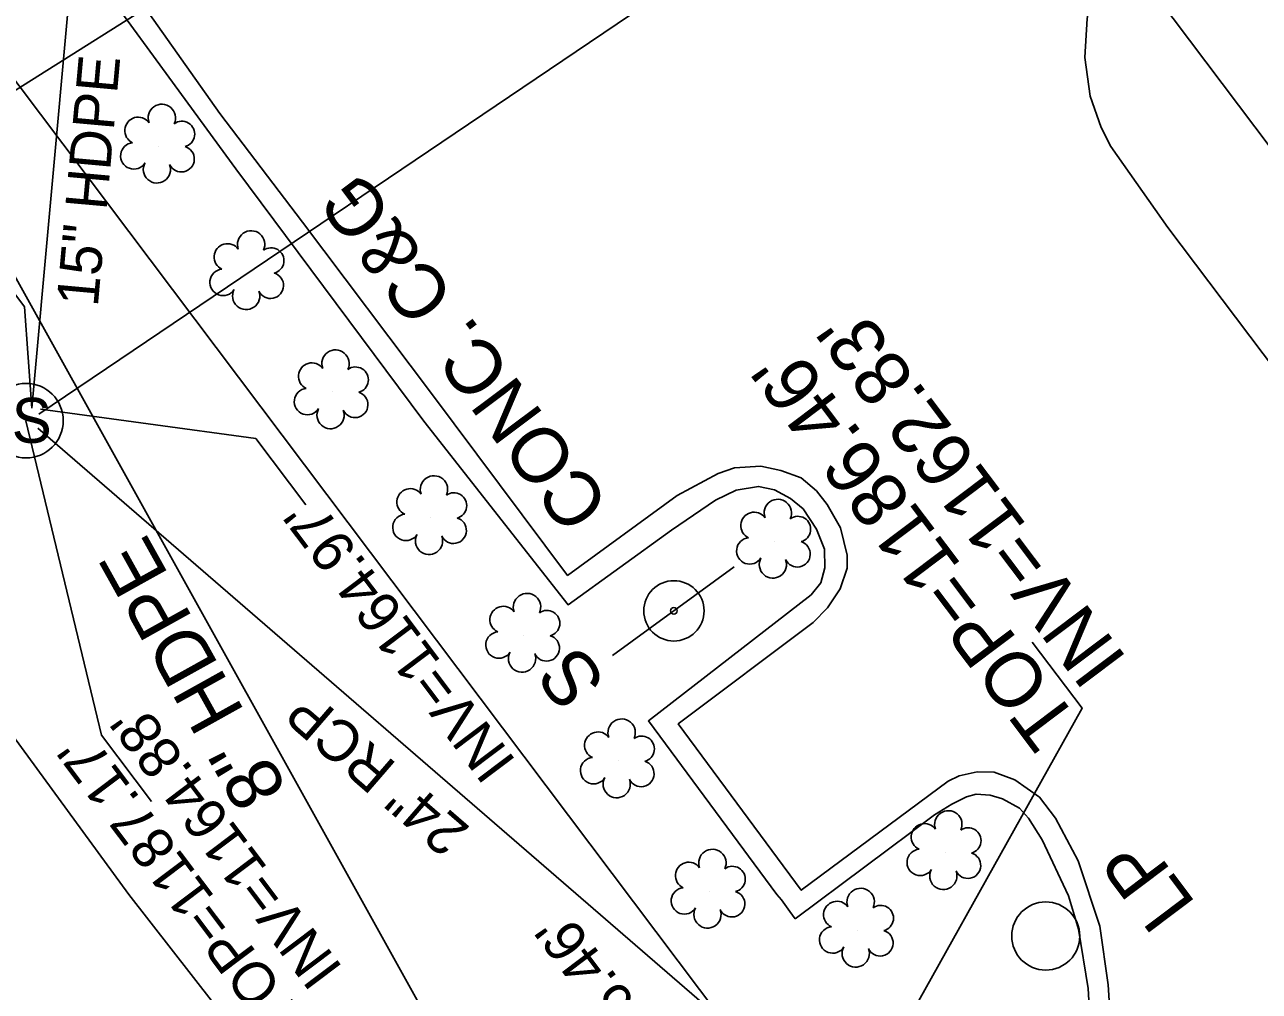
# Model space of a CAD drawing. Extents: x 1262092 to 1264624, y 774970 to 778314.
# Drawn here: x 1263703.3 to 1263792.5, y 776286 to 776355.9 of the extents above; entities that cross this region are included whole.
import ezdxf

# ---------------------------------------------------------------- set-up
doc = ezdxf.new("R2010")
doc.units = 0
for name, color, linetype in [('COGO Default Parcel', 7, 'Continuous'), ('Exist Horizontal Alignment Station Label', 7, 'Continuous'), ('Exist Horizontal Alignment Tick Large', 7, 'Continuous'), ('Exist Right of Way Line', 7, 'Continuous'), ('Exist Roads Curbs', 7, 'Continuous'), ('Exist Roads EOP Other', 7, 'Continuous'), ('Exist Structure Minor Drop Inlet Top Elevation', 7, 'Continuous'), ('Exist Structure Minor Pipes HDPE 15 Inch', 7, 'Continuous'), ('Exist Structure Minor Pipes HDPE 15 Inch Leader', 7, 'Continuous'), ('Exist Structure Minor Pipes HDPE 15 Inch Text', 7, 'Continuous'), ('Exist Structure Minor Pipes RCP 24 Inch', 7, 'Continuous'), ('Exist Structure Minor Pipes RCP 24 Inch Invert', 7, 'Continuous'), ('Exist Structure Minor Pipes RCP 24 Inch Leader', 7, 'Continuous'), ('Exist Structure Minor Pipes RCP 24 Inch Text', 7, 'Continuous'), ('Exist Structure Minor Pipes RCP 36 Inch Leader', 7, 'Continuous'), ('Exist Structure Minor Pipes RCP 42 Inch Invert', 7, 'Continuous'), ('Exist Structure Minor Storm Sewer Manhole CELL', 7, 'Continuous'), ('Exist Structure Minor Storm Sewer Manhole Leader', 7, 'Continuous'), ('Exist Structure Minor Storm Sewer Manhole Top Elevation', 7, 'Continuous'), ('Exist Utilities Gas UG Line SUE LOS B', 7, 'Continuous'), ('Exist Utilities Other Pole Text', 7, 'Continuous'), ('Exist Utilities Sanitary Sewer UG Line', 7, 'Continuous'), ('Exist Utilities Sanitary Sewer UG Line Text', 7, 'Continuous'), ('Exist Utilities Water UG Line SUE LOS B', 7, 'Continuous'), ('Prop Paved Shoulder', 7, 'Continuous'), ('Sheet Plot Border Outside CELL', 7, 'Continuous')]:
    doc.layers.add(name, color=color, linetype=linetype)

# ---------------------------------------------------------------- blocks, each defined once
blk = doc.blocks.new('EXIST STRUCTURE MINOR STORM SEWER MANHOLE')
at = {"layer": 'Exist Structure Minor Storm Sewer Manhole CELL'}
blk.add_circle((0, 0), 0.0539, dxfattribs=at)
blk.add_text('S', height=0.065, dxfattribs=at).set_placement((-0.0206, -0.032))

msp = doc.modelspace()

# ---------------------------------------------------------------- linework, layer by layer
at = {"layer": 'COGO Default Parcel'}
msp.add_line((1263602.116, 776600.928), (1264624.201, 775243.326), dxfattribs=at)
at = {"layer": 'Exist Horizontal Alignment Station Label'}
msp.add_line((1263745.754, 776310.266), (1263754.538, 776316.671), dxfattribs=at)
for radius in [2.18, 0.24]:
    msp.add_circle((1263750.189, 776313.501), radius, dxfattribs=at)
at = {"layer": 'Exist Horizontal Alignment Tick Large'}
for p, q in [((1263712.944, 776347.086), (1263712.944, 776347.086)), ((1263719.396, 776337.941), (1263719.396, 776337.941)), ((1263725.498, 776329.33), (1263725.498, 776329.33)), ((1263732.616, 776320.237), (1263732.616, 776320.237)), ((1263757.476, 776318.535), (1263757.476, 776318.535)), ((1263739.341, 776311.734), (1263739.341, 776311.734)), ((1263746.183, 776302.658), (1263746.183, 776302.658)), ((1263769.798, 776296.028), (1263769.798, 776296.028)), ((1263752.747, 776293.243), (1263752.747, 776293.243)), ((1263763.463, 776290.421), (1263763.463, 776290.421))]:
    msp.add_line(p, q, dxfattribs=at)
for centre, radius, start, end in [((1263713.173, 776349.126), 0.99, 334.83907, 200.47174), ((1263711.461, 776348.213), 0.968, 35.89076, 245.42165), ((1263714.616, 776347.955), 0.929, 284.45672, 126.08612), ((1263711.144, 776346.382), 0.955, 95.10992, 327.95341), ((1263714.581, 776346.157), 0.937, 204.99133, 73.46012), ((1263712.815, 776345.402), 0.984, 151.27966, 21.38702), ((1263719.625, 776339.981), 0.99, 334.83907, 200.47174), ((1263717.913, 776339.068), 0.968, 35.89076, 245.42165), ((1263721.068, 776338.81), 0.929, 284.45672, 126.08612), ((1263717.596, 776337.237), 0.955, 95.10992, 327.95341), ((1263721.033, 776337.012), 0.937, 204.99133, 73.46012), ((1263719.268, 776336.257), 0.984, 151.27966, 21.38702), ((1263725.726, 776331.37), 0.99, 334.83907, 200.47174), ((1263724.015, 776330.456), 0.968, 35.89076, 245.42165), ((1263727.17, 776330.199), 0.929, 284.45672, 126.08612), ((1263723.697, 776328.625), 0.955, 95.10992, 327.95341), ((1263727.135, 776328.401), 0.937, 204.99133, 73.46012), ((1263725.369, 776327.646), 0.984, 151.27966, 21.38702), ((1263732.845, 776322.277), 0.99, 334.83907, 200.47174), ((1263731.133, 776321.364), 0.968, 35.89076, 245.42165), ((1263734.288, 776321.106), 0.929, 284.45672, 126.08612), ((1263757.704, 776320.575), 0.99, 334.83907, 200.47174), ((1263730.815, 776319.532), 0.955, 95.10992, 327.95341), ((1263755.993, 776319.662), 0.968, 35.89076, 245.42165), ((1263734.253, 776319.308), 0.937, 204.99133, 73.46012), ((1263759.148, 776319.404), 0.929, 284.45672, 126.08612), ((1263732.487, 776318.553), 0.984, 151.27966, 21.38702), ((1263755.675, 776317.831), 0.955, 95.10992, 327.95341), ((1263759.113, 776317.606), 0.937, 204.99133, 73.46012), ((1263757.347, 776316.851), 0.984, 151.27966, 21.38702), ((1263739.57, 776313.775), 0.99, 334.83907, 200.47174), ((1263737.859, 776312.861), 0.968, 35.89076, 245.42165), ((1263741.013, 776312.603), 0.929, 284.45672, 126.08612), ((1263737.541, 776311.03), 0.955, 95.10992, 327.95341), ((1263740.978, 776310.805), 0.937, 204.99133, 73.46012), ((1263739.213, 776310.051), 0.984, 151.27966, 21.38702), ((1263746.412, 776304.698), 0.99, 334.83907, 200.47174), ((1263744.701, 776303.784), 0.968, 35.89076, 245.42165), ((1263747.855, 776303.526), 0.929, 284.45672, 126.08612), ((1263744.383, 776301.953), 0.955, 95.10992, 327.95341), ((1263747.82, 776301.729), 0.937, 204.99133, 73.46012), ((1263746.055, 776300.974), 0.984, 151.27966, 21.38702), ((1263770.027, 776298.069), 0.99, 334.83907, 200.47174), ((1263768.315, 776297.155), 0.968, 35.89076, 245.42165), ((1263771.47, 776296.897), 0.929, 284.45672, 126.08612), ((1263752.976, 776295.283), 0.99, 334.83907, 200.47174), ((1263767.998, 776295.324), 0.955, 95.10992, 327.95341), ((1263771.435, 776295.099), 0.937, 204.99133, 73.46012), ((1263751.264, 776294.369), 0.968, 35.89076, 245.42165), ((1263754.419, 776294.112), 0.929, 284.45672, 126.08612), ((1263769.67, 776294.345), 0.984, 151.27966, 21.38702), ((1263750.947, 776292.538), 0.955, 95.10992, 327.95341), ((1263754.384, 776292.314), 0.937, 204.99133, 73.46012), ((1263763.692, 776292.461), 0.99, 334.83907, 200.47174), ((1263752.618, 776291.559), 0.984, 151.27966, 21.38702), ((1263761.981, 776291.547), 0.968, 35.89076, 245.42165), ((1263765.135, 776291.29), 0.929, 284.45672, 126.08612), ((1263761.663, 776289.716), 0.955, 95.10992, 327.95341), ((1263765.101, 776289.492), 0.937, 204.99133, 73.46012), ((1263763.335, 776288.737), 0.984, 151.27966, 21.38702)]:
    msp.add_arc(centre, radius, start, end, dxfattribs=at)
at = {"layer": 'Exist Right of Way Line'}
msp.add_line((1263590.397, 776500.742), (1264585.757, 775179.252), dxfattribs=at)
at = {"layer": 'Exist Roads Curbs'}
for points in [[(1263806.578, 776313.815), (1263785.897, 776341.195), (1263781.787, 776347.052), (1263781.082, 776348.423), (1263780.283, 776350.695), (1263779.892, 776353.488), (1263780.06, 776356.298), (1263780.427, 776358.243), (1263781.408, 776360.73), (1263782.653, 776362.619), (1263783.537, 776363.448), (1263784.791, 776364.552), (1263788.764, 776367.509)], [(1263704.707, 776364.357), (1263718.526, 776345.445), (1263732.121, 776327.219), (1263742.545, 776313.94), (1263750.016, 776319.342), (1263753.204, 776321.496), (1263754.688, 776322.228), (1263756.313, 776322.497), (1263757.464, 776322.255), (1263758.626, 776321.615), (1263759.539, 776320.872), (1263760.507, 776319.399), (1263761.083, 776317.962), (1263761.113, 776316.607), (1263760.812, 776315.534), (1263760.122, 776314.659), (1263748.344, 776305.547), (1263757.62, 776293)], [(1263758.963, 776291.238), (1263769.036, 776298.765), (1263770.292, 776299.531), (1263771.351, 776300.071), (1263772.03, 776300.249), (1263773.046, 776300.19), (1263773.937, 776299.917), (1263775.163, 776299.244), (1263775.823, 776298.516), (1263776.822, 776296.945), (1263778.71, 776292.912), (1263779.442, 776290.496), (1263780.149, 776286.198), (1263780.363, 776282.346), (1263780.14, 776280.236), (1263779.53, 776276.787), (1263778.162, 776272.171), (1263776.931, 776269.397), (1263774.975, 776266.453), (1263773.102, 776264.055), (1263771.185, 776261.99), (1263769.528, 776260.205)]]:
    msp.add_lwpolyline(points, dxfattribs=at)
at = {"layer": 'Exist Roads EOP Other'}
for points in [[(1263732.66, 776329.204), (1263723.337, 776341.596), (1263717.365, 776349.455), (1263711.487, 776357.79), (1263708.149, 776365.045), (1263716.197, 776370.873), (1263717.056, 776371.629), (1263717.898, 776372.738), (1263718.474, 776374.095), (1263718.65, 776375.117), (1263718.609, 776376.707), (1263718.054, 776378.444), (1263717.101, 776380.008), (1263716.022, 776381.358), (1263714.85, 776382.395), (1263710.106, 776385.086), (1263700.774, 776389.49), (1263700.371, 776388.665), (1263700.14, 776388.211)], [(1263781.822, 776282.702), (1263781.594, 776286.463), (1263780.972, 776290.702), (1263779.421, 776295.43), (1263777.788, 776298.517), (1263776.619, 776300.043), (1263774.849, 776301.287), (1263773.348, 776301.838), (1263772.116, 776301.859), (1263770.818, 776301.588), (1263770.014, 776301.196), (1263759.398, 776293.308), (1263750.509, 776305.332), (1263760.248, 776312.653), (1263761.292, 776313.708), (1263762.22, 776315.083), (1263762.726, 776316.591), (1263762.725, 776317.522), (1263762.231, 776319.506), (1263761.272, 776321.187), (1263760.51, 776322.164), (1263759.396, 776323.123), (1263757.914, 776323.647), (1263756.47, 776323.957), (1263754.566, 776323.847), (1263753.384, 776323.418), (1263750.422, 776321.836), (1263742.498, 776316.06), (1263732.66, 776329.204)], [(1263758.963, 776291.238), (1263758.576, 776291.769), (1263757.98, 776292.615), (1263757.62, 776293)]]:
    msp.add_lwpolyline(points, dxfattribs=at)
at = {"layer": 'Exist Structure Minor Pipes HDPE 15 Inch'}
msp.add_line((1263703.778, 776328.141), (1263706.875, 776362.426), dxfattribs=at)
at = {"layer": 'Exist Structure Minor Pipes HDPE 15 Inch Leader'}
msp.add_lwpolyline([(1263703.778, 776328.141), (1263703.244, 776335.482), (1263699.634, 776340.274)], dxfattribs=at)
at = {"layer": 'Exist Structure Minor Pipes RCP 24 Inch'}
for p, q in [((1263996.958, 776525.357), (1263704.28, 776327.704)), ((1263704.215, 776326.692), (1263762.205, 776276.564))]:
    msp.add_line(p, q, dxfattribs=at)
at = {"layer": 'Exist Structure Minor Pipes RCP 24 Inch Leader'}
msp.add_lwpolyline([(1263704.4, 776328.085), (1263719.962, 776325.965), (1263723.572, 776321.173)], dxfattribs=at)
at = {"layer": 'Exist Structure Minor Pipes RCP 36 Inch Leader'}
msp.add_lwpolyline([(1263762.481, 776275.639), (1263779.706, 776306.457), (1263776.096, 776311.25)], dxfattribs=at)
at = {"layer": 'Exist Structure Minor Storm Sewer Manhole Leader'}
msp.add_lwpolyline([(1263703.344, 776327.245), (1263708.811, 776304.518), (1263712.421, 776299.726)], dxfattribs=at)
at = {"layer": 'Exist Utilities Gas UG Line SUE LOS B'}
msp.add_lwpolyline([(1263762.742, 776390.221), (1263730.669, 776368.847), (1263686.527, 776341.021), (1263668.265, 776331.042), (1263648.835, 776319.838)], dxfattribs=at)
msp.add_lwpolyline([(1263762.742, 776390.221), (1263730.669, 776368.847), (1263686.527, 776341.021), (1263668.265, 776331.042), (1263648.835, 776319.838)], dxfattribs=at)
msp.add_circle((1263777.072, 776290.001), 2.463, dxfattribs=at)
at = {"layer": 'Exist Utilities Sanitary Sewer UG Line'}
msp.add_lwpolyline([(1263737.875, 776274.152), (1263688.168, 776363.517), (1263677.434, 776351.401)], dxfattribs=at)
at = {"layer": 'Exist Utilities Water UG Line SUE LOS B'}
msp.add_lwpolyline([(1263769.267, 776215.446), (1263763.845, 776222.228), (1263735.102, 776261.817), (1263710.78, 776293.003), (1263676.577, 776339.778), (1263655.945, 776370.295), (1263625.269, 776411.825), (1263600.495, 776445.061), (1263569.269, 776485), (1263544.399, 776518.908), (1263522.501, 776549.746)], dxfattribs=at)

# ---------------------------------------------------------------- block references
at = {"layer": 'Exist Structure Minor Storm Sewer Manhole CELL', "xscale": 50, "yscale": 50}
msp.add_blockref('EXIST STRUCTURE MINOR STORM SEWER MANHOLE', (1263703.344, 776327.245), dxfattribs=at)

# ---------------------------------------------------------------- texts
at = {"layer": 'Exist Structure Minor Drop Inlet Top Elevation'}
msp.add_text("TOP=1186.46'", height=4, rotation=126.98742, dxfattribs=at).set_placement((1263779.556, 776305.481))
at = {"layer": 'Exist Structure Minor Pipes HDPE 15 Inch Text'}
msp.add_text('15" HDPE', height=3, rotation=84.83797, dxfattribs=at).set_placement((1263708.537, 776335.426))
at = {"layer": 'Exist Structure Minor Pipes RCP 24 Inch Invert'}
for s, height, p in [("INV=1162.83'", 4, (1263783.026, 776309.996)), ("INV=1164.97'", 3, (1263738.849, 776302.597)), ("INV=1164.88'", 3, (1263726.317, 776287.663))]:
    msp.add_text(s, height=height, rotation=126.98742, dxfattribs=at).set_placement(p)
at = {"layer": 'Exist Structure Minor Pipes RCP 24 Inch Text'}
msp.add_text('24" RCP', height=3, rotation=139.15914, dxfattribs=at).set_placement((1263735.543, 776297.798))
at = {"layer": 'Exist Structure Minor Pipes RCP 42 Inch Invert'}
msp.add_text("INV=1156.46'", height=3, rotation=126.97463, dxfattribs=at).set_placement((1263757.007, 776272.596))
at = {"layer": 'Exist Structure Minor Storm Sewer Manhole Top Elevation'}
msp.add_text("TOP=1187.17'", height=3, rotation=126.98742, dxfattribs=at).set_placement((1263723.423, 776284.336))
at = {"layer": 'Exist Utilities Other Pole Text'}
msp.add_text('LP', height=4, rotation=126.97463, dxfattribs=at).set_placement((1263787.993, 776292.315))
at = {"layer": 'Exist Utilities Sanitary Sewer UG Line Text'}
msp.add_text('8" HDPE', height=4, rotation=119.08382, dxfattribs=at).set_placement((1263722.294, 776300.626))
at = {"layer": 'Prop Paved Shoulder'}
msp.add_text('S', height=4, rotation=126.98742, dxfattribs=at).set_placement((1263745.414, 776308.357))
at = {"layer": 'Sheet Plot Border Outside CELL'}
msp.add_text('CONC. C&G', height=4, rotation=126.85048, dxfattribs=at).set_placement((1263745.674, 776321.206))

doc.saveas('drawing.dxf')
